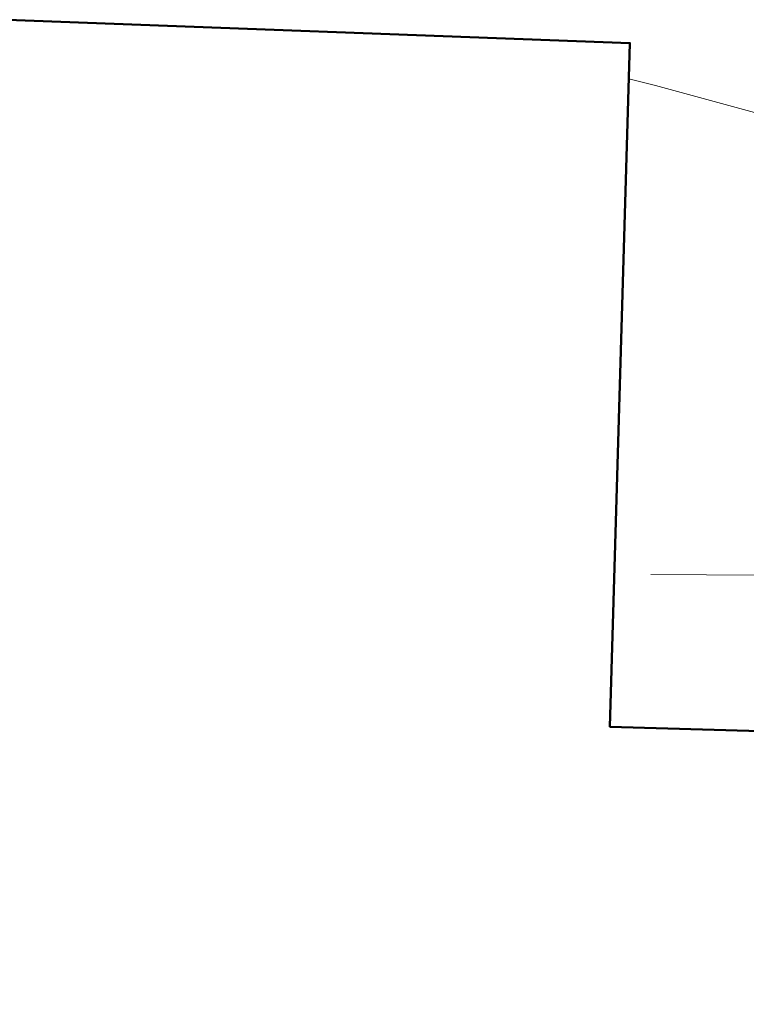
# Model space of a CAD drawing. Header units: metres. Extents: x 5504996 to 5514259, y 5943254 to 5951281.
# Tile 351 of 656: x 5509705 to 5509711, y 5948007 to 5948016. Entities that reach past the tile are written whole.
import ezdxf

# ---------------------------------------------------------------- set-up
doc = ezdxf.new("R2010")
doc.units = ezdxf.units.M
doc.linetypes.add('L_0_04', pattern=[1.5, 1, -0.5])
for name, color, linetype, lineweight, true_color in [('EGB_Budynek', 7, 'CONTINUOUS', 50, 0x0a0909), ('GES_PrzewodKanalizacyjny', 7, 'CONTINUOUS', 18, 0x803300), ('OT_ZagospodarowanieTerenu', 7, 'CONTINUOUS', 18, 0x000000)]:
    doc.layers.add(name, color=color, linetype=linetype, lineweight=lineweight, true_color=true_color)

msp = doc.modelspace()

# ---------------------------------------------------------------- linework, layer by layer
at = {"layer": 'EGB_Budynek', "linetype": 'Continuous', "lineweight": 50, "flags": 128}
msp.add_lwpolyline([(5509726.23, 5948001.44), (5509716.07, 5948001.82), (5509716.11, 5948000.4), (5509707.68, 5948000.65), (5509707.94, 5948006.81), (5509704.18, 5948007.01), (5509704.61, 5948016.26), (5509710.2, 5948016.05), (5509710.02, 5948009.91), (5509715.85, 5948009.74), (5509715.92, 5948011.24), (5509726.58, 5948010.77)], close=True, dxfattribs=at)
at = {"layer": 'GES_PrzewodKanalizacyjny', "color": 36, "linetype": 'Continuous', "lineweight": 18, "true_color": 0x803300, "flags": 128}
msp.add_lwpolyline([(5509710.19, 5948015.73), (5509710.43, 5948015.67), (5509715.04, 5948014.41), (5509718.53, 5948013.46), (5509726.63, 5948011.67)], dxfattribs=at)
at = {"layer": 'OT_ZagospodarowanieTerenu', "color": 18, "linetype": 'L_0_04', "lineweight": 18, "true_color": 0x000000, "flags": 128}
msp.add_lwpolyline([(5509704.27, 5948004.92), (5509706.55, 5948004.91), (5509706.32, 5947998.35), (5509714.43, 5947998.09), (5509714.56, 5948000.45), (5509716.11, 5948000.4), (5509716.07, 5948001.82), (5509726.23, 5948001.44), (5509726.58, 5948010.77), (5509715.92, 5948011.24), (5509710.06, 5948011.28), (5509710.2, 5948016.05), (5509704.61, 5948016.26), (5509704.18, 5948007.01)], close=True, dxfattribs=at)

doc.saveas('drawing.dxf')
